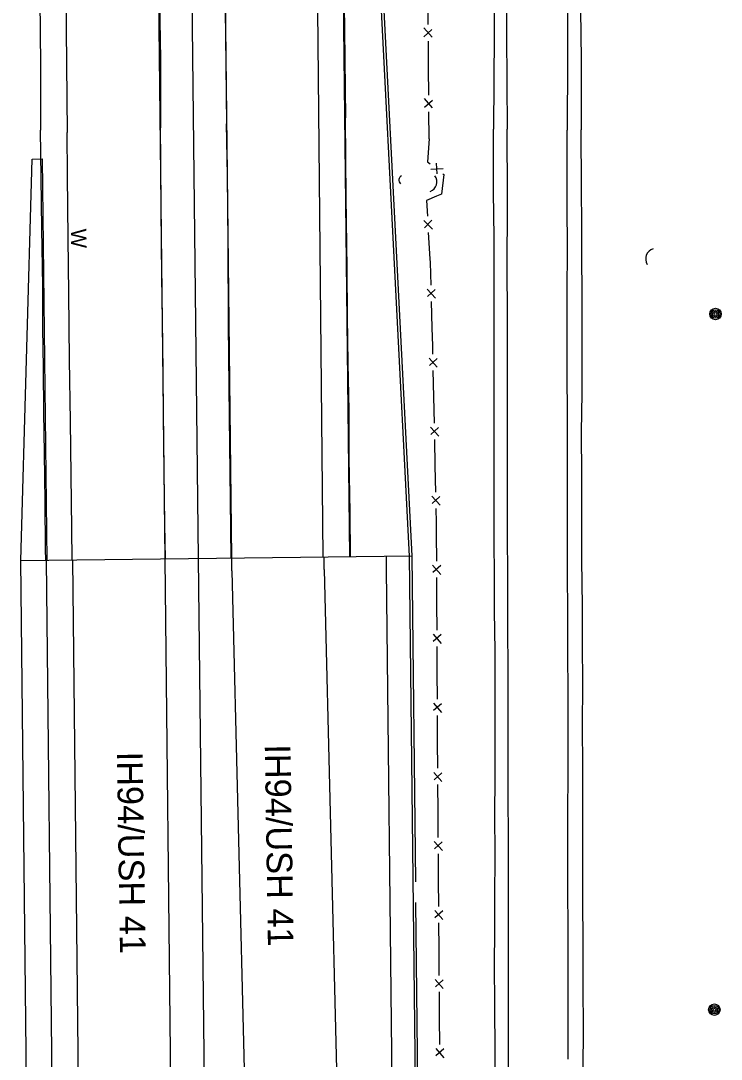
# Model space of a CAD drawing. Extents: x 588843 to 2552415, y 180129 to 269402.
# Drawn here: x 593934.4 to 594207.4, y 189208.7 to 189613.3 of the extents above; entities that cross this region are included whole.
import ezdxf

# ---------------------------------------------------------------- set-up
doc = ezdxf.new("R2010")
doc.units = 0
for name, color, linetype in [('Default', 7, 'Continuous'), ('E_DRN', 7, 'Continuous'), ('E_DTM_BreakLines', 7, 'Continuous'), ('E_FEN_P', 7, 'Continuous'), ('E_MISCPROP', 7, 'Continuous'), ('E_RDWY', 7, 'Continuous'), ('E_RDWY_Gravel', 7, 'Continuous'), ('E_RDWY_Text', 7, 'Continuous'), ('E_WAL_Text', 7, 'Continuous'), ('P_RDWY_BarrierConc', 7, 'Continuous'), ('P_RDWY_LaneEdge', 7, 'Continuous'), ('P_RDWY_PavtEdge', 7, 'Continuous'), ('P_RDWY_ShldPaved', 7, 'Continuous'), ('P_TC_BarrierConc', 7, 'Continuous')]:
    doc.layers.add(name, color=color, linetype=linetype)

# ---------------------------------------------------------------- blocks, each defined once
blk = doc.blocks.new('CULV2')
at = {"layer": 'E_DRN'}
blk.add_arc((19.7, 14.8), 24.6, 216.8699, 323.1301, dxfattribs=at)
blk = doc.blocks.new('POLE')
at = {"layer": 'Default'}
for radius in [4.46, 3.35, 2.23, 1.12]:
    blk.add_circle((0, 0), radius, dxfattribs=at)
blk = doc.blocks.new('W_9')
at = {"layer": 'E_WAL_Text'}
blk.add_text('W', height=12, dxfattribs=at).set_placement((-4.46, -6))

msp = doc.modelspace()

# ---------------------------------------------------------------- linework, layer by layer
at = {"layer": 'E_DTM_BreakLines'}
for points in [[(593935.29, 190187.66), (593935.73, 190160.18), (593936.03, 190132.31), (593936.21, 190104.46), (593936.5, 190075.43), (593936.83, 190044.43), (593937.26, 190013.42), (593937.55, 189984.05), (593937.79, 189954.64), (593938.18, 189924.59), (593938.48, 189896.27), (593938.81, 189867.23), (593939.2, 189837.68), (593939.55, 189808.25), (593939.88, 189777.2), (593940.37, 189742.36), (593940.79, 189710.15), (593941.13, 189681.05), (593941.33, 189651.37), (593941.75, 189621.71), (593942.03, 189595.97), (593942.06, 189570.58)], [(594054.07, 190187.03), (594054.28, 190159.92), (594054.52, 190132.41), (594054.76, 190105.13), (594055.09, 190075.51), (594055.33, 190048.73), (594055.67, 190022.33), (594055.96, 189992.6), (594056.29, 189963.9), (594056.63, 189934.49), (594056.96, 189906.46), (594057.34, 189877.8), (594057.68, 189848.95), (594058.03, 189821.17), (594058.35, 189791.46), (594058.74, 189763.23), (594058.99, 189732.02), (594059.31, 189701.68), (594059.75, 189668.32), (594060.1, 189638.86), (594060.49, 189609.59), (594060.93, 189575.48)], [(594116.89, 190186.76), (594116.99, 190157.73), (594117, 190130.08), (594117.08, 190102.07), (594117.33, 190072.91), (594117.5, 190044.37), (594117.58, 190015.17), (594117.63, 189984.5), (594117.71, 189953.72), (594117.81, 189924.43), (594117.86, 189897.14), (594117.97, 189867.49), (594117.98, 189841.11), (594118.05, 189812.09), (594118.23, 189784.21), (594118.26, 189755.01), (594118.35, 189723.9), (594118.48, 189694.37), (594118.56, 189664.23), (594118.82, 189634.88), (594118.87, 189608.02), (594118.59, 189571.07)], [(594151, 190186.6), (594150.81, 190154.34), (594150.88, 190124.27), (594150.97, 190094.56), (594151.11, 190062.91), (594151.45, 190031.94), (594151.46, 189999.7), (594151.57, 189969.67), (594151.62, 189939.26), (594151.86, 189910.46), (594151.7, 189880.58), (594151.66, 189853.12), (594151.84, 189824.78), (594151.86, 189797.44), (594151.9, 189770.28), (594152.18, 189742.74), (594152.12, 189715.03), (594152.24, 189684.55), (594152.29, 189656.38), (594152.37, 189627.17), (594152.75, 189598.27), (594152.76, 189570.72)]]:
    msp.add_lwpolyline(points, dxfattribs=at)
at = {"layer": 'E_FEN_P'}
for p, q in [((594094.69, 189606.9), (594091.47, 189610.53)), ((594091.5, 189607.04), (594094.59, 189609.82)), ((594094.89, 189579.4), (594091.68, 189583.03)), ((594091.7, 189579.54), (594094.8, 189582.32)), ((594096.3, 189557.74), (594096.54, 189553.68)), ((594094.25, 189555.39), (594098.99, 189555.64)), ((594091.49, 189535.5), (594094.81, 189532.11)), ((594094.61, 189535.52), (594091.72, 189532.65)), ((594092.75, 189508.68), (594095.97, 189505.19)), ((594095.87, 189508.6), (594092.9, 189505.83)), ((594093.49, 189481.8), (594096.68, 189478.29)), ((594096.61, 189481.7), (594093.61, 189478.95)), ((594094.05, 189454.91), (594097.24, 189451.4)), ((594097.17, 189454.81), (594094.17, 189452.06)), ((594094.61, 189428.02), (594097.8, 189424.51)), ((594097.72, 189427.92), (594094.73, 189425.17)), ((594094.9, 189401.15), (594098.04, 189397.59)), ((594098.02, 189401), (594094.98, 189398.29)), ((594095.04, 189374.25), (594098.18, 189370.69)), ((594098.16, 189374.11), (594095.12, 189371.4)), ((594095.18, 189347.36), (594098.32, 189343.8)), ((594098.3, 189347.21), (594095.26, 189344.5)), ((594095.36, 189320.46), (594098.5, 189316.9)), ((594098.48, 189320.32), (594095.44, 189317.6)), ((594095.54, 189293.56), (594098.68, 189290.01)), ((594098.66, 189293.42), (594095.63, 189290.71)), ((594095.73, 189266.67), (594098.86, 189263.11)), ((594098.84, 189266.52), (594095.81, 189263.81)), ((594095.9, 189239.77), (594099.04, 189236.21)), ((594099.02, 189239.63), (594095.99, 189236.91)), ((594096.08, 189212.87), (594099.22, 189209.32)), ((594099.2, 189212.73), (594096.16, 189210.02))]:
    msp.add_line(p, q, dxfattribs=at)
for points in [[(594093.17, 189611.77), (594093.08, 189622.27)], [(594093.31, 189594.77), (594093.23, 189605.27)], [(594093.38, 189584.27), (594093.31, 189594.77)], [(594093.51, 189567.27), (594093.43, 189577.77)], [(594093.51, 189567.27), (594092.92, 189558.25), (594093.89, 189557.5)], [(594098.9, 189553.58), (594099.23, 189553.32), (594098.37, 189545.73), (594096.34, 189544.87)], [(594096.34, 189544.87), (594092.48, 189543.23), (594092.83, 189537.16)], [(594093.21, 189530.82), (594093.81, 189520.56)], [(594093.81, 189520.56), (594093.89, 189519.13), (594094.15, 189510.3)], [(594094.33, 189503.94), (594094.62, 189493.68)], [(594094.62, 189493.68), (594094.83, 189486.64), (594094.89, 189483.41)], [(594095.03, 189477.06), (594095.24, 189466.79)], [(594095.24, 189466.79), (594095.45, 189456.52)], [(594095.59, 189450.17), (594095.8, 189439.9)], [(594095.8, 189439.9), (594096.01, 189429.63)], [(594096.14, 189423.28), (594096.26, 189417.84), (594096.28, 189413.01)], [(594096.28, 189413.01), (594096.34, 189402.74)], [(594096.37, 189396.38), (594096.42, 189386.11)], [(594096.42, 189386.11), (594096.47, 189375.84)], [(594096.51, 189369.48), (594096.56, 189359.21)], [(594096.56, 189359.21), (594096.61, 189348.94)], [(594096.65, 189342.59), (594096.72, 189332.32)], [(594096.72, 189332.32), (594096.79, 189322.05)], [(594096.83, 189315.69), (594096.9, 189305.42)], [(594096.9, 189305.42), (594096.97, 189295.15)], [(594097.01, 189288.79), (594097.08, 189278.52)], [(594097.08, 189278.52), (594097.15, 189268.26)], [(594097.2, 189261.9), (594097.26, 189251.63)], [(594097.26, 189251.63), (594097.33, 189241.36)], [(594097.37, 189235), (594097.44, 189224.73)], [(594097.44, 189224.73), (594097.51, 189214.46)]]:
    msp.add_lwpolyline(points, dxfattribs=at)
at = {"layer": 'E_RDWY'}
for points in [[(593945.41, 190187.53), (593945.87, 190157.69), (593946.11, 190129.86), (593946.31, 190102.2), (593946.63, 190077.91), (593947.05, 190050.46), (593947.28, 190022.23), (593947.58, 189993.79), (593947.83, 189967.33), (593948.21, 189939.29), (593948.33, 189913.04), (593948.78, 189886.03), (593948.99, 189860.23), (593949.32, 189834.07), (593949.74, 189806.61), (593949.99, 189780.38), (593950.1, 189755.54), (593950.49, 189729.15), (593951.03, 189696.65), (593951.38, 189666.48), (593951.75, 189637.03), (593952.06, 189609.83), (593952.44, 189569.75)], [(593982.13, 190187.35), (593982.45, 190158.65), (593982.66, 190129.29), (593983.14, 190097.47), (593983.37, 190068.7), (593983.77, 190040.55), (593983.97, 190012.59), (593984.3, 189984.99), (593984.59, 189956.62), (593984.86, 189929.23), (593985.21, 189902.38), (593985.56, 189875.08), (593985.93, 189847.98), (593986.17, 189818.46), (593986.55, 189788.21), (593986.86, 189762.39), (593987.15, 189733.66), (593987.47, 189705.04), (593987.79, 189676.91), (593988.09, 189648.57), (593988.47, 189621.07), (593988.78, 189598.23), (593988.85, 189571.49)], [(594007.62, 190187.24), (594007.86, 190155.71), (594008.14, 190128.75), (594008.5, 190100.14), (594008.76, 190070.91), (594009.1, 190042.12), (594009.29, 190013.72), (594009.71, 189983.56), (594010.05, 189954.3), (594010.4, 189926.28), (594010.79, 189896.75), (594011.08, 189868.92), (594011.37, 189840.73), (594011.61, 189811.09), (594012.08, 189782.17), (594012.35, 189753.27), (594012.74, 189724.16), (594013.1, 189695.76), (594013.25, 189666.05), (594013.75, 189637.48), (594014.1, 189607.26), (594014.55, 189573.1)], [(594043.81, 190187.08), (594043.95, 190157.47), (594044.29, 190129.81), (594044.52, 190102.76), (594044.73, 190076.14), (594045.01, 190049.69), (594045.49, 190023.1), (594045.73, 189995.24), (594045.98, 189968.61), (594046.28, 189940.91), (594046.57, 189913.08), (594046.93, 189885.83), (594047.14, 189858.48), (594047.42, 189829.86), (594047.92, 189801.77), (594048.17, 189771.81), (594048.48, 189743.43), (594048.87, 189714.78), (594049.17, 189686.52), (594049.52, 189658.74), (594049.91, 189630.56), (594050.21, 189604.56), (594052.08, 189404.39)], [(594122.07, 190186.73), (594122.12, 190157.79), (594122.1, 190130.03), (594122.15, 190102.21), (594122.21, 190072.8), (594122.34, 190044.48), (594122.4, 190015.03), (594122.56, 189984.5), (594122.62, 189953.72), (594122.66, 189924.28), (594122.8, 189897.02), (594122.89, 189867.42), (594122.95, 189840.97), (594122.93, 189812.09), (594123.07, 189784.08), (594123.2, 189755.07), (594123.25, 189724), (594123.42, 189694.31), (594123.53, 189664.13), (594123.6, 189635.72), (594123.72, 189607.95), (594123.89, 189571.05)], [(594145.84, 190186.63), (594145.89, 190154.04), (594145.92, 190124.34), (594146.08, 190094.31), (594146.14, 190062.96), (594146.22, 190031.72), (594146.31, 189999.66), (594146.37, 189969.44), (594146.52, 189939.2), (594146.58, 189910.39), (594146.63, 189880.66), (594146.74, 189853.06), (594146.83, 189824.9), (594146.83, 189797.26), (594146.92, 189770.11), (594147.03, 189742.73), (594147.17, 189714.86), (594147.27, 189684.55), (594147.31, 189656.38), (594147.46, 189627.22), (594147.48, 189598.1), (594147.29, 189570.6)], [(593954.41, 189403.28), (593954.21, 189415.34), (593953.99, 189436.2), (593953.74, 189457.3), (593953.34, 189481.2), (593953.08, 189506.97), (593952.83, 189528.56), (593952.56, 189552.82), (593952.44, 189569.75)], [(593990.72, 189403.69), (593990.54, 189417.14), (593990.31, 189437.82), (593989.96, 189459.08), (593989.8, 189476.83), (593989.61, 189496.47), (593989.4, 189513.63), (593989.12, 189539.57), (593989.01, 189558.96), (593988.85, 189571.49)], [(594016.36, 189403.98), (594016.13, 189426.56), (594015.69, 189458.77), (594015.32, 189494.74), (594015.18, 189526.86), (594014.9, 189552.88), (594014.55, 189573.1)], [(594124.55, 189195.46), (594124.48, 189211.03), (594124.48, 189230.1), (594124.46, 189245.36), (594124.44, 189260.71), (594124.45, 189280.08), (594124.46, 189295.79), (594124.36, 189310.28), (594124.28, 189328.64), (594124.35, 189344.95), (594124.3, 189360.06), (594124.22, 189377.22), (594124.15, 189396.96), (594124.08, 189413.09), (594124.1, 189429.6), (594124.13, 189445.52), (594124.1, 189462.14), (594124.05, 189476.88), (594124.02, 189494.72), (594123.97, 189521.02), (594124.06, 189537.24), (594124.01, 189551.18), (594123.98, 189564.73), (594123.89, 189571.05)], [(594147.69, 189208.71), (594147.65, 189225.61), (594147.65, 189246.81), (594147.6, 189287.62), (594147.62, 189304.03), (594147.68, 189320.41), (594147.65, 189337.44), (594147.67, 189351.57), (594147.6, 189366.94), (594147.53, 189383.14), (594147.51, 189397.63), (594147.47, 189413.65), (594147.48, 189433.23), (594147.45, 189446.88), (594147.41, 189459.76), (594147.34, 189475.67), (594147.38, 189495.8), (594147.37, 189508.63), (594147.47, 189523.08), (594147.38, 189542.75), (594147.35, 189556.3), (594147.29, 189570.6)]]:
    msp.add_lwpolyline(points, dxfattribs=at)
at = {"layer": 'E_RDWY_Gravel'}
for points in [[(594062.82, 189404.51), (594062.71, 189421.88), (594062.41, 189442.78), (594062.3, 189461.37), (594061.99, 189479.8), (594061.75, 189498.11), (594061.52, 189516.75), (594061.24, 189544.57), (594061.02, 189559.48), (594060.93, 189575.48)], [(593944.13, 189403.17), (593944.05, 189407.38), (593943.82, 189425.97), (593943.55, 189444.85), (593943.38, 189460.61), (593943.26, 189477.98), (593943.01, 189493.62), (593942.96, 189509.82), (593942.6, 189532.14), (593942.34, 189552.15), (593942.06, 189570.58)], [(594119.29, 189194.56), (594119.2, 189211.31), (594119.13, 189229.95), (594119.06, 189245.43), (594119.15, 189258.87), (594119.14, 189271.51), (594119.26, 189288.1), (594119.14, 189304.46), (594119.26, 189317.86), (594119.32, 189328.65), (594119.25, 189340.95), (594119.24, 189354.42), (594119.23, 189367.74), (594119.06, 189383.45), (594118.98, 189397.21), (594118.89, 189410.42), (594118.87, 189425.48), (594118.81, 189442.33), (594118.91, 189460.22), (594118.87, 189477.05), (594118.82, 189494.84), (594118.83, 189510.29), (594118.83, 189528.8), (594118.67, 189546.62), (594118.65, 189561.63), (594118.59, 189571.07)], [(594153.51, 189204.95), (594153.65, 189220.47), (594153.53, 189237.27), (594153.53, 189254.26), (594153.49, 189270.49), (594153.37, 189287.42), (594153.37, 189305.21), (594153.39, 189322.81), (594153.35, 189338.37), (594153.37, 189354.93), (594153.24, 189370.54), (594153.3, 189385.2), (594153.03, 189403.1), (594153.04, 189421.77), (594153.01, 189435.95), (594152.93, 189452.96), (594153.11, 189468.14), (594153.15, 189484.87), (594153.11, 189507.6), (594153.1, 189520.73), (594153.01, 189533.24), (594152.93, 189548.27), (594152.76, 189570.72)]]:
    msp.add_lwpolyline(points, dxfattribs=at)
at = {"layer": 'P_RDWY_BarrierConc'}
msp.add_line((594094.03, 188769.82), (594088.38, 189269.79), dxfattribs=at)
at = {"layer": 'P_RDWY_LaneEdge'}
for p, q in [((593994.55, 189054.99), (593990.61, 189403.69)), ((594016.66, 189399.02), (594016.61, 189403.99)), ((594052.66, 189399.43), (594052.6, 189404.39)), ((593958.56, 189054.35), (593954.61, 189403.28)), ((594052.66, 189399.43), (594068.03, 188769.53)), ((594016.66, 189399.02), (594032.04, 188769.12))]:
    msp.add_line(p, q, dxfattribs=at)
at = {"layer": 'P_RDWY_PavtEdge'}
for p, q in [((593990.61, 189403.69), (593984.26, 189964.99)), ((594016.61, 189403.99), (594010.26, 189965.29)), ((594062.6, 189404.51), (594056.88, 189910.72)), ((593944.61, 189403.17), (593942.84, 189559.41)), ((593951.54, 188768.21), (593944.36, 189403.17)), ((594084.03, 188769.71), (594076.91, 189399.7))]:
    msp.add_line(p, q, dxfattribs=at)
at = {"layer": 'P_RDWY_ShldPaved'}
for p, q in [((594086.85, 189404.78), (594060.88, 189910.77)), ((593934.36, 189403.05), (593938.84, 189559.37)), ((593938.84, 189559.37), (593942.84, 189559.41)), ((593934.36, 189403.05), (594086.85, 189404.78)), ((594076.91, 189399.7), (594076.85, 189404.67)), ((594088.29, 189277.79), (594086.85, 189404.78)), ((593941.45, 188776.09), (593934.36, 189403.05))]:
    msp.add_line(p, q, dxfattribs=at)
at = {"layer": 'P_TC_BarrierConc'}
for p, q in [((594003.61, 189403.84), (593997.26, 189965.14)), ((594085.85, 189404.73), (594059.88, 189910.76)), ((594007.55, 189055.14), (594003.61, 189403.84)), ((594090.21, 189019.79), (594085.85, 189404.77))]:
    msp.add_line(p, q, dxfattribs=at)

# ---------------------------------------------------------------- block references
at = {"layer": 'E_DRN'}
for p, xscale, yscale, rotation in [((594082.72, 189552.89), 0.07982158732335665, 0.07982158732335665, -97.06608918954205), ((594093.98, 189546.79), 0.16099912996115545, 0.16099912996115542, 73.38456164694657), ((594180.85, 189524.44), 0.16511659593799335, 0.16511659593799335, -110.9677093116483)]:
    msp.add_blockref('CULV2', p, dxfattribs=dict(at, xscale=xscale, yscale=yscale, rotation=rotation))
at = {"layer": 'E_MISCPROP', "xscale": 0.4999999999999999, "yscale": 0.4999999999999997, "rotation": -89.51298051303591}
for p in [(594205.12, 189499.03), (594204.7, 189228.01)]:
    msp.add_blockref('POLE', p, dxfattribs=at)
at = {"layer": 'E_WAL_Text', "xscale": 0.4999999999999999, "yscale": 0.4999999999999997, "rotation": -89.51298051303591}
msp.add_blockref('W_9', (593956.97, 189530.05), dxfattribs=at)

# ---------------------------------------------------------------- texts
at = {"layer": 'E_RDWY_Text'}
for p in [(593971.81, 189328.46), (594029.46, 189331.31)]:
    msp.add_text('IH94/USH 41', height=10, rotation=270.9057, dxfattribs=at).set_placement(p)

doc.saveas('drawing.dxf')
